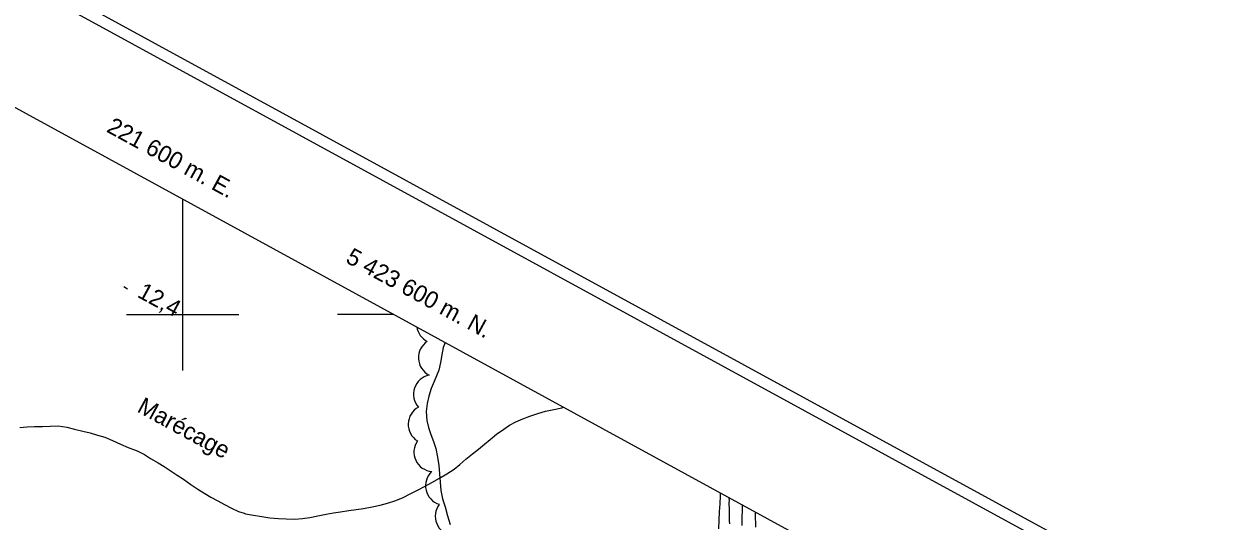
# Model space of a CAD drawing. Extents: x 219136 to 222520, y 5421589 to 5424530.
# Drawn here: x 221571.8 to 221783.2, y 5423563.2 to 5423651.7 of the extents above; entities that cross this region are included whole.
import ezdxf

# ---------------------------------------------------------------- set-up
doc = ezdxf.new("R2010")
doc.units = 0
for name, color, linetype in [('Level 1', 7, 'Continuous'), ('Level 2', 7, 'Continuous'), ('Level 3', 7, 'Continuous'), ('Level 44', 7, 'Continuous'), ('Level 60', 7, 'Continuous'), ('Level 61', 7, 'Continuous'), ('Level 7', 7, 'Continuous')]:
    doc.layers.add(name, color=color, linetype=linetype)

msp = doc.modelspace()

# ---------------------------------------------------------------- linework, layer by layer
at = {"layer": 'Level 1'}
msp.add_lwpolyline([(221695.55, 5423568.29), (221695.54, 5423567.73), (221695.46, 5423566.34), (221695.38, 5423564.91), (221695.29, 5423563.43), (221695.23, 5423561.9)], dxfattribs=at)
at = {"layer": 'Level 2'}
for points in [[(221610.92, 5423564.64), (221611.18, 5423564.55), (221612.61, 5423564.3), (221614.1, 5423564.08), (221615.51, 5423563.81), (221617.03, 5423563.69), (221618.39, 5423563.62), (221619.94, 5423563.61), (221621.31, 5423563.7), (221622.62, 5423563.9), (221624.05, 5423564.17), (221625.5, 5423564.47), (221626.84, 5423564.7), (221628.09, 5423564.9), (221629.53, 5423565.13), (221630.84, 5423565.28), (221632.17, 5423565.47), (221633.72, 5423565.77), (221635.11, 5423566.1), (221636.42, 5423566.42), (221637.89, 5423566.89), (221639.23, 5423567.44), (221640.46, 5423568.08), (221641.75, 5423568.74), (221643.11, 5423569.45), (221644.3, 5423570.1), (221645.67, 5423570.88), (221646.98, 5423571.66), (221648.24, 5423572.49), (221649.26, 5423573.32), (221650.35, 5423574.26), (221651.55, 5423575.21), (221652.57, 5423576.04), (221653.63, 5423576.91), (221654.66, 5423577.76), (221655.82, 5423578.7), (221657.07, 5423579.59), (221658.11, 5423580.28), (221659.22, 5423580.87), (221660.48, 5423581.41), (221661.74, 5423581.89), (221663.16, 5423582.4), (221664.52, 5423582.78), (221665.99, 5423583.09), (221667.4, 5423583.37), (221667.75, 5423583.49)], [(221571.05, 5423579.89), (221572.4, 5423580), (221573.68, 5423580.05), (221575.08, 5423580.05), (221576.44, 5423580.11), (221577.86, 5423580.16), (221579.4, 5423579.94), (221580.78, 5423579.61), (221582.26, 5423579.25), (221583.59, 5423578.91), (221584.85, 5423578.55), (221586.16, 5423578.14), (221587.56, 5423577.6), (221588.94, 5423576.93), (221590.31, 5423576.34), (221591.95, 5423575.72), (221593.22, 5423575.06), (221594.32, 5423574.38), (221595.64, 5423573.6), (221596.71, 5423572.93), (221597.98, 5423572.1), (221599.06, 5423571.43), (221600.15, 5423570.71), (221601.46, 5423569.77), (221602.7, 5423568.91), (221603.93, 5423568.17), (221605.01, 5423567.53), (221606.24, 5423566.85), (221607.42, 5423566.2), (221608.66, 5423565.56), (221609.93, 5423564.95), (221610.92, 5423564.64)], [(221697.11, 5423567.44), (221697.11, 5423567.34), (221697.13, 5423566.88), (221697.1, 5423566.49), (221697.1, 5423566.07), (221697.12, 5423565.65), (221697.13, 5423565.19), (221697.13, 5423564.74), (221697.14, 5423564.26), (221697.15, 5423563.79), (221697.17, 5423563.29), (221697.19, 5423562.78)], [(221699.44, 5423566.17), (221699.45, 5423565.25), (221699.41, 5423563.85), (221699.39, 5423562.44)], [(221701.76, 5423564.91), (221701.77, 5423564.56), (221701.85, 5423562.15)]]:
    msp.add_lwpolyline(points, dxfattribs=at)
at = {"layer": 'Level 3'}
msp.add_line((221589.53, 5423604.93), (221590.23, 5423604.54), dxfattribs=at)
at = {"layer": 'Level 44'}
for centre, start, end in [((221645.05, 5423598.27), 188.5506, 242.8883), ((221645.37, 5423592.29), 122.8883, 242.8883), ((221644.5, 5423585.81), 101.7364, 221.7364), ((221643.55, 5423580.45), 118.2491, 238.2491), ((221644.57, 5423575.52), 145.0066, 265.0066), ((221646.63, 5423569.54), 133.1041, 253.1041), ((221648.37, 5423564.11), 142.3985, 262.3985)]:
    msp.add_arc(centre, 3.46, start, end, dxfattribs=at)
at = {"layer": 'Level 60'}
for points in [[(219135.93, 5422982.66), (219981.09, 5424529.89), (222519.95, 5423143.06), (221674.79, 5421595.83), (219135.93, 5422982.66)], [(219138.65, 5422983.46), (219981.9, 5424527.19), (222517.24, 5423142.28), (221673.99, 5421598.55), (219138.65, 5422983.46)]]:
    msp.add_lwpolyline(points, dxfattribs=at)
msp.add_lwpolyline([(219164.83, 5422989.67), (219989.85, 5424500.03), (222033.74, 5423383.57), (221208.72, 5421873.21)], close=True, dxfattribs=at)
at = {"layer": 'Level 61'}
for p, q in [((221600, 5423620.5), (221600, 5423610)), ((221637.52, 5423600), (221627.52, 5423600))]:
    msp.add_line(p, q, dxfattribs=at)
for points in [[(221600, 5423610), (221600, 5423600), (221600, 5423590)], [(221590, 5423600), (221600, 5423600), (221610, 5423600)]]:
    msp.add_lwpolyline(points, dxfattribs=at)
at = {"layer": 'Level 7'}
msp.add_lwpolyline([(221646.64, 5423595.02), (221646.33, 5423594.1), (221646.06, 5423592.78), (221645.83, 5423591.45), (221645.55, 5423590.07), (221644.73, 5423588.09), (221644.16, 5423586.81), (221643.76, 5423585.47), (221643.46, 5423584.15), (221643.31, 5423582.73), (221643.42, 5423581.14), (221643.71, 5423579.9), (221644.13, 5423578.65), (221644.61, 5423577.38), (221645, 5423576.15), (221645.33, 5423574.6), (221645.52, 5423573.11), (221645.66, 5423571.64), (221645.75, 5423570.17), (221645.9, 5423568.7), (221646.21, 5423567.22), (221646.66, 5423565.76), (221647.06, 5423564.2), (221647.55, 5423562.66)], dxfattribs=at)

# ---------------------------------------------------------------- texts
at = {"layer": 'Level 3'}
msp.add_text('12,4', height=3, rotation=331.383, dxfattribs=at).set_placement((221591.77, 5423603.18))
at = {"layer": 'Level 61'}
for s, p in [('221 600 m. E.', (221586.31, 5423632.54)), ('5 423 600 m. N.', (221628.8, 5423609.33))]:
    msp.add_text(s, height=3, rotation=331.3547, dxfattribs=at).set_placement(p)
at = {"layer": 'Level 7'}
msp.add_text('Marécage', height=3, rotation=331.383, dxfattribs=at).set_placement((221591.72, 5423582.77))

doc.saveas('drawing.dxf')
